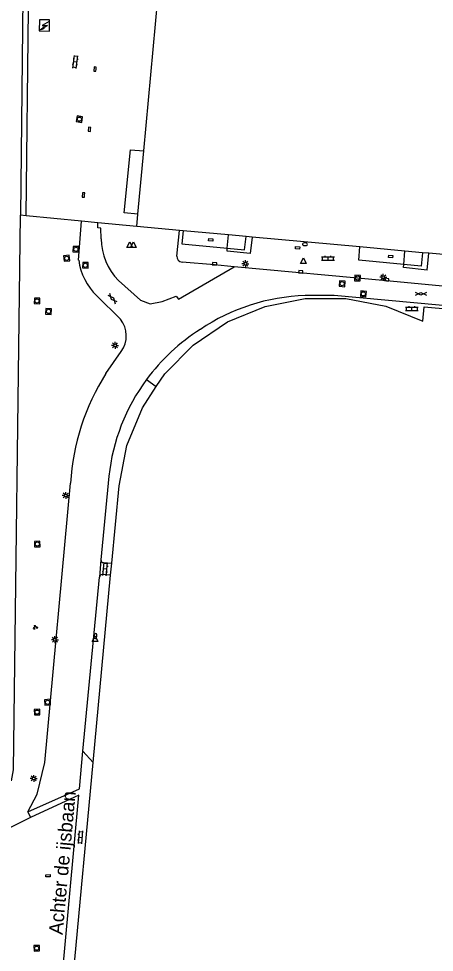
# Model space of a CAD drawing. Extents: x 132994 to 136000, y 393499 to 395512.
# Drawn here: x 133266.6 to 133341.2, y 394708.9 to 394876.4 of the extents above; entities that cross this region are included whole.
import ezdxf

# ---------------------------------------------------------------- set-up
doc = ezdxf.new("R2010")
doc.units = 0
for name, color, linetype in [('gg-afsc-hekwerk', 7, 'Continuous'), ('gg-anno-openbare ruimte label', 7, 'Continuous'), ('gg-bbg-hoofdgebouw', 7, 'Continuous'), ('gg-bbg-lage trafo', 7, 'Continuous'), ('gg-knt-trap', 7, 'Continuous'), ('gg-knt-verharding', 7, 'Continuous'), ('gt-symb-brandkraan', 7, 'Continuous'), ('gt-symb-gesloten verharding', 7, 'Continuous'), ('gt-symb-groenvak', 7, 'Continuous'), ('gt-symb-klinker verharding', 7, 'Continuous'), ('gt-symb-kolk', 7, 'Continuous'), ('gt-symb-kolk center center', 7, 'Continuous'), ('gt-symb-lichtmast', 7, 'Continuous'), ('gt-symb-rioolschacht', 7, 'Continuous'), ('gt-symb-trafo symbool', 7, 'Continuous'), ('gt-symb-waterafsluiter', 7, 'Continuous')]:
    doc.layers.add(name, color=color, linetype=linetype)

# ---------------------------------------------------------------- blocks, each defined once
blk = doc.blocks.new('gt0-KL1')
at = {"layer": 'gt-symb-klinker verharding'}
for p, q in [((-1.15, 0.3), (1.15, 0.3)), ((-1, -0.3), (-1, 0.3)), ((-0.5, 0.3), (-0.5, 0.45)), ((0, -0.3), (0, 0.3)), ((0.5, 0.3), (0.5, 0.45)), ((1, -0.3), (1, 0.3)), ((-1.15, -0.3), (1.15, -0.3)), ((-0.5, -0.45), (-0.5, -0.3)), ((0.5, -0.45), (0.5, -0.3))]:
    blk.add_line(p, q, dxfattribs=at)
blk = doc.blocks.new('gt0-RS')
at = {"layer": 'gt-symb-rioolschacht'}
blk.add_lwpolyline([(-0.5, -0.5), (0.5, -0.5), (0.5, 0.5), (-0.5, 0.5)], close=True, dxfattribs=at)
blk.add_circle((0, 0), 0.375, dxfattribs=at)
blk = doc.blocks.new('gt0-KOLKCC')
at = {"layer": 'gt-symb-kolk center center'}
blk.add_lwpolyline([(-0.38, 0.2), (0.38, 0.2), (0.38, -0.2), (-0.38, -0.2)], close=True, dxfattribs=at)
blk = doc.blocks.new('gt0-LMAST')
at = {"layer": 'gt-symb-lichtmast'}
for p, q in [((-0.18, 0.17), (-0.45, 0.44)), ((0, 0.25), (0, 0.62)), ((0.17, 0.17), (0.44, 0.44)), ((-0.25, 0), (-0.63, 0)), ((-0.18, -0.18), (-0.45, -0.45)), ((0, -0.25), (0, -0.63)), ((0.44, -0.45), (0.17, -0.18)), ((0.25, 0), (0.62, 0))]:
    blk.add_line(p, q, dxfattribs=at)
blk.add_circle((0, 0), 0.25, dxfattribs=at)
blk = doc.blocks.new('gt0-WAFSL')
at = {"layer": 'gt-symb-waterafsluiter'}
for p, q in [((-0.5, -0.33), (0, 0.67)), ((0, 0.67), (0.5, -0.33)), ((0.5, -0.33), (-0.5, -0.33))]:
    blk.add_line(p, q, dxfattribs=at)
blk = doc.blocks.new('gt0-BR')
at = {"layer": 'gt-symb-brandkraan'}
for centre, radius, start, end in [((-0.24, 0), 0.206, 107.5669, 252.4331), ((0.6, -2.66), 3, 106.892, 107.5669), ((0, -0.69), 0.938, 73.108, 106.892), ((-0.6, -2.66), 3, 72.4331, 73.108), ((0.24, 0), 0.206, 287.567, 72.4331), ((0.6, 2.66), 3, 252.4331, 253.108), ((0, 0.69), 0.938, 253.108, 286.8921), ((-0.6, 2.66), 3, 286.8921, 287.567)]:
    blk.add_arc(centre, radius, start, end, dxfattribs=at)
blk = doc.blocks.new('gt0-GRVAK')
at = {"layer": 'gt-symb-groenvak'}
for p, q in [((-0.11, 0.19), (-0.23, 0.24)), ((-0.18, 0.15), (0.09, 0.15)), ((-0.09, 0.21), (-0.16, 0.32)), ((-0.05, 0.21), (-0.05, 0.39)), ((0, 0.21), (0.06, 0.32)), ((0.01, 0.19), (0.13, 0.24)), ((0.26, -0.05), (0.2, 0.06)), ((0.3, -0.05), (0.3, 0.13)), ((0.35, -0.05), (0.41, 0.06)), ((-0.25, -0.23), (-0.36, -0.18)), ((-0.32, -0.26), (-0.05, -0.26)), ((-0.23, -0.21), (-0.29, -0.1)), ((-0.18, -0.2), (-0.18, -0.02)), ((-0.14, -0.21), (-0.07, -0.1)), ((-0.12, -0.23), (0, -0.18)), ((0.24, -0.07), (0.12, -0.02)), ((0.17, -0.11), (0.44, -0.11)), ((0.37, -0.07), (0.49, -0.02))]:
    blk.add_line(p, q, dxfattribs=at)
blk = doc.blocks.new('gt0-KOLK')
at = {"layer": 'gt-symb-kolk'}
blk.add_lwpolyline([(0, 0), (0.37, 0), (0.37, 0.4), (-0.38, 0.4), (-0.38, 0), (0, 0)], dxfattribs=at)
blk = doc.blocks.new('gt0-GESVH1')
at = {"layer": 'gt-symb-gesloten verharding'}
for p, q in [((-0.99, -0.26), (0.01, 0.24)), ((0.01, -0.26), (-0.99, 0.24)), ((0.01, 0.24), (1.01, -0.26)), ((1.01, 0.24), (0.01, -0.26))]:
    blk.add_line(p, q, dxfattribs=at)
blk = doc.blocks.new('gt0-HSP')
at = {"layer": 'gt-symb-trafo symbool'}
for points in [[(0.77, 0.75), (-0.53, 0), (0.47, 0), (-0.83, -0.75)], [(-0.22, -0.24), (-0.83, -0.75), (-0.08, -0.48)]]:
    blk.add_lwpolyline(points, dxfattribs=at)

msp = doc.modelspace()

# ---------------------------------------------------------------- linework, layer by layer
at = {"layer": 'gg-afsc-hekwerk'}
for p, q in [((133267.66, 394904.2), (133266.98, 394841.14)), ((133268, 394841.04), (133266.98, 394841.14)), ((133277.91, 394840.07), (133268, 394841.04)), ((133280.87, 394839.78), (133277.91, 394840.07)), ((133287.84, 394839.1), (133280.87, 394839.78)), ((133304.05, 394835.19), (133304.26, 394837.59)), ((133308.49, 394837.21), (133308.18, 394834.27)), ((133304.01, 394834.65), (133304.05, 394835.19)), ((133308.18, 394834.27), (133304.01, 394834.65)), ((133335.7, 394832.29), (133335.89, 394834.69)), ((133339.88, 394831.29), (133340.19, 394834.29)), ((133335.66, 394831.72), (133335.7, 394832.29)), ((133339.88, 394831.29), (133335.66, 394831.72))]:
    msp.add_line(p, q, dxfattribs=at)
msp.add_lwpolyline([(133266.98, 394841.14), (133266.92, 394841.14), (133265.68, 394741.57), (133265.27, 394739.61)], dxfattribs=at)
at = {"layer": 'gg-bbg-hoofdgebouw'}
for p, q in [((133289.09, 394852.66), (133291.6, 394880.01)), ((133288.04, 394841.32), (133289.09, 394852.66)), ((133287.84, 394839.1), (133288.04, 394841.32)), ((133295.48, 394838.4), (133287.84, 394839.1)), ((133296.17, 394838.34), (133295.48, 394838.4)), ((133304.26, 394837.59), (133296.17, 394838.34)), ((133307.42, 394837.3), (133304.26, 394837.59)), ((133308.49, 394837.21), (133307.42, 394837.3)), ((133327.83, 394835.43), (133308.49, 394837.21)), ((133335.89, 394834.69), (133327.83, 394835.43)), ((133339.07, 394834.4), (133335.89, 394834.69)), ((133340.19, 394834.29), (133339.07, 394834.4)), ((133283.14, 394776.51), (133283.35, 394778.66)), ((133280.01, 394742.92), (133283.14, 394776.51)), ((133275.35, 394693.01), (133280.01, 394742.92))]:
    msp.add_line(p, q, dxfattribs=at)
for points in [[(133366.94, 394827.37), (133361.31, 394827.89), (133361.74, 394832.31), (133340.19, 394834.29)], [(133291.32, 394810.37), (133292.84, 394812.68), (133297.91, 394817.8), (133304.08, 394821.96), (133310.86, 394824.72), (133318, 394826.18), (133325.31, 394826.2), (133332.47, 394824.82), (133339.14, 394822.11), (133339.38, 394824.71), (133354.02, 394823.34), (133365.33, 394822.27)], [(133283.35, 394778.66), (133284.65, 394792.59), (133286.04, 394799.77), (133288.82, 394806.56), (133291.32, 394810.37)]]:
    msp.add_lwpolyline(points, dxfattribs=at)
at = {"layer": 'gg-bbg-lage trafo'}
msp.add_lwpolyline([(133270.35, 394874.19), (133272.17, 394874.17), (133272.2, 394876.18), (133270.36, 394876.21), (133270.35, 394874.19)], dxfattribs=at)
at = {"layer": 'gg-knt-trap'}
for points in [[(133288.04, 394841.32), (133285.59, 394841.55), (133286.69, 394852.88), (133289.09, 394852.66)], [(133296.17, 394838.34), (133295.92, 394835.96), (133304.05, 394835.19)], [(133304.05, 394835.19), (133307.14, 394834.9), (133307.42, 394837.3)], [(133335.7, 394832.29), (133327.62, 394833.03), (133327.83, 394835.43)], [(133339.07, 394834.4), (133338.84, 394832), (133335.7, 394832.29)]]:
    msp.add_lwpolyline(points, dxfattribs=at)
at = {"layer": 'gg-knt-verharding'}
for p, q in [((133268, 394841.04), (133268.43, 394878.11)), ((133277.4, 394833.05), (133277.91, 394840.07)), ((133280.83, 394838.85), (133280.87, 394839.78)), ((133295.02, 394833.8), (133295.48, 394838.4)), ((133295.3, 394826.05), (133305.29, 394831.87)), ((133284.9, 394822.48), (133280.67, 394826.66)), ((133282.3, 394812.72), (133285.02, 394816.64)), ((133289.57, 394811.63), (133291.32, 394810.37)), ((133282.82, 394794.32), (133281.39, 394779.26)), ((133271.36, 394742.94), (133275.96, 394793.04)), ((133281.39, 394779.26), (133281.11, 394776.19)), ((133281.87, 394778.78), (133283.35, 394778.66)), ((133278.17, 394744.97), (133281.11, 394776.19)), ((133283.14, 394776.51), (133281.63, 394776.63)), ((133280.01, 394742.92), (133278.17, 394744.97)), ((133268.3, 394734.07), (133268.78, 394733.04))]:
    msp.add_line(p, q, dxfattribs=at)
for points in [[(133281.45, 394836.89), (133281.4, 394838.82), (133280.83, 394838.85)], [(133305.29, 394831.87), (133301.75, 394832.2), (133295.94, 394832.68)], [(133365.71, 394826.27), (133359.5, 394826.86), (133347.08, 394828), (133332.63, 394829.37), (133305.29, 394831.87)], [(133284.53, 394829.39), (133288.51, 394825.89), (133290.21, 394825.21), (133292.37, 394825.61), (133294.88, 394826.57), (133295.3, 394826.05)], [(133365.39, 394822.82), (133323.21, 394826.73), (133317.99, 394826.69)], [(133268.3, 394734.07), (133277.55, 394738.2), (133278.17, 394744.97)], [(133268.3, 394734.07), (133269.95, 394737.25), (133271.36, 394742.94)], [(133273.24, 394691.32), (133277.45, 394737.08), (133268.78, 394733.04)], [(133268.78, 394733.04), (133260.85, 394729.17), (133252.24, 394725.04)]]:
    msp.add_lwpolyline(points, dxfattribs=at)
for centre, radius, start, end in [((133292.34, 394836.97), 10.89, 180.4191, 224.139), ((133288.06, 394834.47), 10.75, 187.572, 226.5997), ((133296.04, 394833.7), 1.02, 174.4907, 264.2668), ((133319.09, 394791.23), 35.48, 91.7706, 124.0483), ((133281.14, 394819.48), 4.81, 323.8047, 38.5867), ((133318.3, 394790.47), 35.69, 122.323, 143.637), ((133317.33, 394790.59), 41.44, 147.7189, 176.61), ((133318.31, 394790.46), 35.7, 143.6292, 173.7941), ((133281.85, 394779.25), 0.464, 178.8958, 272.5425), ((133281.61, 394776.14), 0.498, 87.7429, 173.3862)]:
    msp.add_arc(centre, radius, start, end, dxfattribs=at)

# ---------------------------------------------------------------- block references
at = {"layer": 'gt-symb-brandkraan'}
for p, rotation in [((133317.98, 394835.91), 177.42085249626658), ((133280.4, 394765.6), 78.81367070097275)]:
    msp.add_blockref('gt0-BR', p, dxfattribs=dict(at, rotation=rotation))
at = {"layer": 'gt-symb-gesloten verharding'}
msp.add_blockref('gt0-GESVH1', (133338.77, 394827.01), dxfattribs=at)
at = {"layer": 'gt-symb-gesloten verharding', "rotation": -49.98904227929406}
msp.add_blockref('gt0-GESVH1', (133283.47, 394826.17), dxfattribs=at)
at = {"layer": 'gt-symb-groenvak'}
msp.add_blockref('gt0-GRVAK', (133269.63, 394767.19), dxfattribs=at)
at = {"layer": 'gt-symb-klinker verharding'}
for p, rotation in [((133276.81, 394868.63), 81.65913313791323), ((133282.18, 394777.61), 84.03296237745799), ((133277.68, 394729.51), -94.64472160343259)]:
    msp.add_blockref('gt0-KL1', p, dxfattribs=dict(at, rotation=rotation))
for p in [(133322.12, 394833.36), (133337.16, 394824.33)]:
    msp.add_blockref('gt0-KL1', p, dxfattribs=at)
at = {"layer": 'gt-symb-kolk'}
for p, rotation in [((133280.53, 394867.32), 84.66555996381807), ((133279.55, 394856.51), 83.68511557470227), ((133278.46, 394844.74), 86.3307459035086), ((133301.75, 394832.2), -5.277406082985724), ((133317.22, 394830.77), -5.220361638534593), ((133332.63, 394829.37), -5.391463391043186)]:
    msp.add_blockref('gt0-KOLK', p, dxfattribs=dict(at, rotation=rotation))
at = {"layer": 'gt-symb-kolk center center'}
for p, rotation in [((133301.1, 394836.7), 176.84560782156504), ((133316.67, 394835.26), -5.163306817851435), ((133333.35, 394833.72), 174.03296237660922), ((133271.9, 394722.59), -178.05074587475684)]:
    msp.add_blockref('gt0-KOLKCC', p, dxfattribs=dict(at, rotation=rotation))
at = {"layer": 'gt-symb-lichtmast'}
for p in [(133307.32, 394832.42), (133332.02, 394830), (133283.94, 394817.77), (133275.1, 394790.83), (133273.14, 394764.95), (133269.34, 394740.05)]:
    msp.add_blockref('gt0-LMAST', p, dxfattribs=at)
at = {"layer": 'gt-symb-rioolschacht'}
for p, rotation in [((133277.54, 394858.36), 80.90519502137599), ((133275.25, 394833.39), -85.0079188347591), ((133276.9, 394835.01), -93.09405805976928), ((133278.61, 394832.14), 87.30638896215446), ((133324.65, 394828.83), 176.0449623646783), ((133327.41, 394829.85), 177.47809205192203), ((133328.46, 394827.01), 174.66555996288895), ((133269.94, 394825.74), -2.1210963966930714), ((133272, 394823.86), -93.15439218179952), ((133269.98, 394782.11), -87.13473427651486), ((133271.82, 394753.72), -85.41237434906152), ((133269.95, 394751.96), -88.4533897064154), ((133269.88, 394709.59), -178.3388879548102)]:
    msp.add_blockref('gt0-RS', p, dxfattribs=dict(at, rotation=rotation))
at = {"layer": 'gt-symb-trafo symbool'}
msp.add_blockref('gt0-HSP', (133271.37, 394875.15), dxfattribs=at)
at = {"layer": 'gt-symb-waterafsluiter'}
for p in [(133286.55, 394835.66), (133287.21, 394835.65), (133317.71, 394832.79), (133280.34, 394764.97)]:
    msp.add_blockref('gt0-WAFSL', p, dxfattribs=at)

# ---------------------------------------------------------------- texts
at = {"layer": 'gg-anno-openbare ruimte label'}
msp.add_text('Achter de ijsbaan', height=2.5, rotation=84.7, dxfattribs=at).set_placement((133274.51, 394711.94))

doc.saveas('drawing.dxf')
